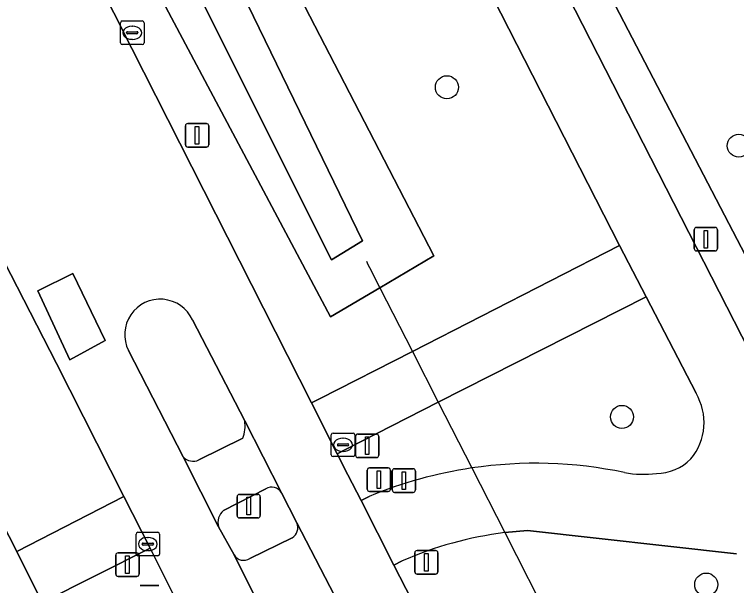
# Model space of a CAD drawing. Extents: x 159352 to 160617, y 385888 to 387323.
# Drawn here: x 159762.72 to 159793.4, y 386556.41 to 386580.69 of the extents above; entities that cross this region are included whole.
import ezdxf

# ---------------------------------------------------------------- set-up
doc = ezdxf.new("R2010")
doc.units = 0
for name, color, linetype in [('IMGEO_Berm_groen', 7, 'Continuous'), ('IMGEO_Boom', 7, 'Continuous'), ('IMGEO_Drukknoppaal', 7, 'Continuous'), ('IMGEO_Duiker', 7, 'Continuous'), ('IMGEO_Fietspad_gesloten', 7, 'Continuous'), ('IMGEO_Groenvoorziening', 7, 'Continuous'), ('IMGEO_Kolk', 7, 'Continuous'), ('IMGEO_Lichtmast', 7, 'Continuous'), ('IMGEO_Oever', 7, 'Continuous'), ('IMGEO_Rijbaan_lokaal_gesloten', 7, 'Continuous'), ('IMGEO_Verkeersbordpaal', 7, 'Continuous'), ('IMGEO_Verkeerseiland_gesloten', 7, 'Continuous'), ('IMGEO_Verkeerseiland_groen', 7, 'Continuous'), ('IMGEO_Verkeersregelinstallatiepaal', 7, 'Continuous'), ('IMGEO_Voetpad_open', 7, 'Continuous'), ('IMGEO_Waterloop', 7, 'Continuous')]:
    doc.layers.add(name, color=color, linetype=linetype)

msp = doc.modelspace()

# ---------------------------------------------------------------- linework, layer by layer
at = {"layer": 'IMGEO_Berm_groen'}
for points in [[(159757.502, 386631.446), (159748.768, 386627.059), (159744.692, 386625.012), (159744.434, 386624.88), (159751.377, 386611.341), (159760.048, 386594.429), (159767.715, 386579.24), (159775.346, 386564.177), (159775.69, 386564.351), (159779.629, 386566.369), (159788.426, 386570.875)], [(159748.365, 386597.323), (159736.391, 386620.747), (159731.872, 386618.458), (159762.831, 386557.859), (159767.368, 386560.207), (159764.513, 386565.852)]]:
    msp.add_lwpolyline(points, close=True, dxfattribs=at)
for points in [[(159772.521, 386593.855), (159773.159, 386584.718), (159780.543, 386570.427), (159778.249, 386569.078), (159776.147, 386567.841), (159767.261, 386584.583), (159749.402, 386619.536), (159747.519, 386623.348), (159749.791, 386624.879), (159750.739, 386625.518)], [(159791.68, 386564.586), (159789.556, 386568.692), (159780.726, 386564.215), (159776.785, 386562.195), (159776.439, 386562.02), (159776.891, 386561.126), (159777.448, 386560.027), (159777.797, 386560.204)], [(159793.402, 386557.76), (159784.52, 386558.761), (159783.552, 386558.666)], [(159779.192, 386557.46), (159778.839, 386557.281), (159794.04, 386527.707), (159803.611, 386509.06), (159818.737, 386479.588), (159828.146, 386461.016), (159828.246, 386461.067), (159832.352, 386463.134), (159841.226, 386467.6), (159796.629, 386554.856)]]:
    msp.add_lwpolyline(points, dxfattribs=at)
for centre, radius, start, end in [((159789.587, 386563.347), 2.433, 320.4321, 30.6291), ((159789.966, 386563.281), 2.107, 270.8438, 315.232), ((159784.857, 386543.238), 18.374, 78.1265, 98.4642), ((159784.867, 386543.169), 18.444, 98.4606, 112.5388), ((159789.468, 386565.743), 4.6, 259.6037, 276.6033), ((159785.59, 386542.813), 15.983, 97.3262, 113.5973)]:
    msp.add_arc(centre, radius, start, end, dxfattribs=at)
at = {"layer": 'IMGEO_Boom'}
for centre in [(159781.095, 386577.598), (159793.498, 386575.114), (159788.533, 386563.584), (159792.112, 386556.457)]:
    msp.add_circle(centre, 0.489, dxfattribs=at)
at = {"layer": 'IMGEO_Drukknoppaal'}
for p, q in [((159778.773, 386560.477), (159778.773, 386561.277)), ((159778.773, 386561.277), (159778.773, 386560.477)), ((159778.873, 386561.377), (159779.663, 386561.377)), ((159779.663, 386561.377), (159778.873, 386561.377)), ((159779.763, 386561.277), (159779.763, 386560.477)), ((159779.763, 386560.477), (159779.763, 386561.277)), ((159779.663, 386560.377), (159778.873, 386560.377)), ((159778.873, 386560.377), (159779.663, 386560.377))]:
    msp.add_line(p, q, dxfattribs=at)
msp.add_lwpolyline([(159779.193, 386561.252), (159779.343, 386561.252), (159779.343, 386560.502), (159779.193, 386560.502), (159779.193, 386561.252)], dxfattribs=at)
for centre, start, end in [((159778.873, 386561.277), 90, 180), ((159778.873, 386561.277), 90, 180), ((159779.663, 386561.277), 0, 90), ((159779.663, 386561.277), 360, 90), ((159778.873, 386560.477), 180, 270), ((159778.873, 386560.477), 180, 270), ((159779.663, 386560.477), 270, 0), ((159779.663, 386560.477), 270, 0)]:
    msp.add_arc(centre, 0.1, start, end, dxfattribs=at)
at = {"layer": 'IMGEO_Duiker'}
msp.add_lwpolyline([(159777.678, 386570.199), (159777.744, 386570.069), (159777.812, 386569.935), (159778.249, 386569.078), (159779.629, 386566.369), (159780.726, 386564.215), (159782.153, 386561.412), (159783.552, 386558.666), (159785.556, 386554.731), (159786.311, 386553.247), (159786.378, 386553.116), (159786.476, 386552.924)], dxfattribs=at)
at = {"layer": 'IMGEO_Fietspad_gesloten'}
for points in [[(159676.451, 386789.766), (159676.823, 386789.968), (159680.292, 386783.231), (159681.255, 386781.361), (159681.072, 386781.273), (159687.819, 386768.047), (159699.609, 386744.934), (159756.288, 386633.826), (159757.502, 386631.446), (159788.426, 386570.875), (159789.556, 386568.692), (159791.68, 386564.586)], [(159848.46, 386459.683), (159802.183, 386550.232), (159802.147, 386550.232), (159796.524, 386561.299), (159796.533, 386561.328), (159758.813, 386635.137), (159682.71, 386784.054)], [(159764.732, 386554.032), (159763.906, 386555.697), (159762.831, 386557.859), (159731.872, 386618.458), (159729.174, 386617.087), (159760.103, 386556.503), (159761.201, 386554.351), (159763.897, 386548.665), (159768.25, 386540.122)], [(159777.797, 386560.204), (159777.448, 386560.027), (159778.839, 386557.281), (159779.192, 386557.46)], [(159776.514, 386555.605), (159774.715, 386559.08)], [(159783.552, 386558.666), (159784.52, 386558.761), (159793.402, 386557.76)], [(159774.517, 386558.446), (159772.72, 386557.57)], [(159772.055, 386557.714), (159773.791, 386554.234)]]:
    msp.add_lwpolyline(points, dxfattribs=at)
for centre, radius, start, end in [((159789.587, 386563.347), 2.433, 320.4321, 30.6291), ((159789.966, 386563.281), 2.107, 270.8438, 315.232), ((159784.857, 386543.238), 18.374, 78.1265, 98.4642), ((159784.867, 386543.169), 18.444, 98.4606, 112.5388), ((159789.468, 386565.743), 4.6, 259.6037, 276.6033), ((159774.277, 386558.869), 0.487, 299.6188, 25.6937), ((159785.59, 386542.813), 15.983, 97.3262, 113.5973), ((159772.454, 386557.951), 0.464, 210.6526, 304.9109)]:
    msp.add_arc(centre, radius, start, end, dxfattribs=at)
at = {"layer": 'IMGEO_Groenvoorziening'}
msp.add_lwpolyline([(159778.634, 386599.588), (159797.7, 386562.907), (159805.918, 386562.302), (159809.376, 386564.045), (159787.079, 386607.514), (159777.398, 386602.033)], close=True, dxfattribs=at)
at = {"layer": 'IMGEO_Kolk'}
for p, q in [((159767.23, 386579.489), (159767.23, 386580.341)), ((159767.305, 386580.415), (159768.157, 386580.415)), ((159767.718, 386580.195), (159767.743, 386580.195)), ((159768.231, 386580.341), (159768.231, 386579.489)), ((159767.489, 386579.909), (159767.489, 386579.921)), ((159767.532, 386579.958), (159767.93, 386579.958)), ((159767.973, 386579.921), (159767.973, 386579.909)), ((159767.927, 386579.872), (159767.529, 386579.872)), ((159767.741, 386579.635), (159767.716, 386579.635)), ((159768.157, 386579.415), (159767.305, 386579.415)), ((159776.183, 386561.971), (159776.183, 386562.823)), ((159776.258, 386562.897), (159777.11, 386562.897)), ((159777.184, 386562.823), (159777.184, 386561.971)), ((159776.442, 386562.391), (159776.442, 386562.403)), ((159776.485, 386562.44), (159776.883, 386562.44)), ((159776.671, 386562.677), (159776.696, 386562.677)), ((159776.926, 386562.403), (159776.926, 386562.391)), ((159776.88, 386562.354), (159776.482, 386562.354)), ((159776.694, 386562.117), (159776.669, 386562.117)), ((159777.11, 386561.897), (159776.258, 386561.897)), ((159767.89, 386557.753), (159767.89, 386558.605)), ((159767.965, 386558.679), (159768.817, 386558.679)), ((159768.378, 386558.459), (159768.403, 386558.459)), ((159768.891, 386558.605), (159768.891, 386557.753)), ((159768.149, 386558.173), (159768.149, 386558.185)), ((159768.587, 386558.136), (159768.189, 386558.136)), ((159768.192, 386558.222), (159768.59, 386558.222)), ((159768.633, 386558.185), (159768.633, 386558.173)), ((159768.401, 386557.899), (159768.376, 386557.899)), ((159768.817, 386557.679), (159767.965, 386557.679))]:
    msp.add_line(p, q, dxfattribs=at)
for points in [[(159767.23, 386579.489), (159767.23, 386580.341)], [(159767.305, 386580.415), (159768.157, 386580.415)], [(159768.231, 386580.341), (159768.231, 386579.489)], [(159768.157, 386579.415), (159767.305, 386579.415)], [(159776.183, 386561.971), (159776.183, 386562.823)], [(159776.258, 386562.897), (159777.11, 386562.897)], [(159777.184, 386562.823), (159777.184, 386561.971)], [(159777.11, 386561.897), (159776.258, 386561.897)], [(159767.89, 386557.753), (159767.89, 386558.605)], [(159767.965, 386558.679), (159768.817, 386558.679)], [(159768.891, 386558.605), (159768.891, 386557.753)], [(159768.817, 386557.679), (159767.965, 386557.679)]]:
    msp.add_lwpolyline(points, dxfattribs=at)
for centre, radius, start, end in [((159767.307, 386580.339), 0.0765, 91.552, 178.448), ((159767.307, 386580.339), 0.0765, 91.552, 178.448), ((159768.155, 386580.339), 0.0765, 1.552, 88.448), ((159768.155, 386580.339), 0.0765, 1.552, 88.448), ((159767.529, 386579.918), 0.0403, 85.8775, 175.7526), ((159767.526, 386579.908), 0.0366, 178.938, 274.7102), ((159767.93, 386579.915), 0.043, 264.8664, 352.4533), ((159767.934, 386579.92), 0.0386, 1.7309, 96.639), ((159767.307, 386579.491), 0.0765, 181.552, 268.448), ((159767.307, 386579.491), 0.0765, 181.552, 268.448), ((159768.155, 386579.491), 0.0765, 271.552, 358.448), ((159768.155, 386579.491), 0.0765, 271.552, 358.448), ((159776.26, 386562.821), 0.0765, 91.552, 178.448), ((159776.26, 386562.821), 0.0765, 91.552, 178.448), ((159777.108, 386562.821), 0.0765, 1.552, 88.448), ((159777.108, 386562.821), 0.0765, 1.552, 88.448), ((159776.482, 386562.4), 0.0403, 85.8775, 175.7526), ((159776.887, 386562.402), 0.0386, 1.7309, 96.639), ((159776.479, 386562.39), 0.0366, 178.938, 274.7102), ((159776.883, 386562.397), 0.043, 264.8664, 352.4533), ((159776.26, 386561.973), 0.0765, 181.552, 268.448), ((159776.26, 386561.973), 0.0765, 181.552, 268.448), ((159777.108, 386561.973), 0.0765, 271.552, 358.448), ((159777.108, 386561.973), 0.0765, 271.552, 358.448), ((159767.967, 386558.603), 0.0765, 91.552, 178.448), ((159767.967, 386558.603), 0.0765, 91.552, 178.448), ((159768.815, 386558.603), 0.0765, 1.552, 88.448), ((159768.815, 386558.603), 0.0765, 1.552, 88.448), ((159768.189, 386558.182), 0.0403, 85.8775, 175.7526), ((159768.186, 386558.172), 0.0366, 178.938, 274.7102), ((159768.59, 386558.179), 0.043, 264.8664, 352.4533), ((159768.594, 386558.184), 0.0386, 1.7309, 96.639), ((159767.967, 386557.755), 0.0765, 181.552, 268.448), ((159767.967, 386557.755), 0.0765, 181.552, 268.448), ((159768.815, 386557.755), 0.0765, 271.552, 358.448), ((159768.815, 386557.755), 0.0765, 271.552, 358.448)]:
    msp.add_arc(centre, radius, start, end, dxfattribs=at)
for centre, major_axis, ratio, start_param, end_param in [((159767.717, 386579.915), (-0.387, 0.002), 0.722429, 4.712389, 7.853982), ((159767.742, 386579.915), (-0.39, 0.002), 0.717154, 1.570796, 4.712389), ((159776.67, 386562.397), (-0.387, 0.002), 0.722429, 4.712389, 7.853982), ((159776.695, 386562.397), (-0.39, 0.002), 0.717154, 1.570796, 4.712389), ((159768.377, 386558.179), (-0.387, 0.002), 0.722429, 4.712389, 7.853982), ((159768.402, 386558.179), (-0.39, 0.002), 0.717154, 1.570796, 4.712389)]:
    msp.add_ellipse(centre, major_axis=major_axis, ratio=ratio, start_param=start_param, end_param=end_param, dxfattribs=at)
at = {"layer": 'IMGEO_Lichtmast'}
for p, q in [((159769.988, 386575.157), (159769.988, 386575.957)), ((159769.988, 386575.957), (159769.988, 386575.157)), ((159770.088, 386576.057), (159770.878, 386576.057)), ((159770.878, 386576.057), (159770.088, 386576.057)), ((159770.978, 386575.957), (159770.978, 386575.157)), ((159770.978, 386575.157), (159770.978, 386575.957)), ((159770.878, 386575.057), (159770.088, 386575.057)), ((159770.088, 386575.057), (159770.878, 386575.057)), ((159791.703, 386571.637), (159792.493, 386571.637)), ((159792.493, 386571.637), (159791.703, 386571.637)), ((159791.603, 386570.737), (159791.603, 386571.537)), ((159791.603, 386571.537), (159791.603, 386570.737)), ((159792.593, 386571.537), (159792.593, 386570.737)), ((159792.593, 386570.737), (159792.593, 386571.537)), ((159792.493, 386570.637), (159791.703, 386570.637)), ((159791.703, 386570.637), (159792.493, 386570.637))]:
    msp.add_line(p, q, dxfattribs=at)
for points in [[(159770.408, 386575.932), (159770.558, 386575.932), (159770.558, 386575.182), (159770.408, 386575.182), (159770.408, 386575.932)], [(159792.023, 386571.512), (159792.173, 386571.512), (159792.173, 386570.762), (159792.023, 386570.762), (159792.023, 386571.512)]]:
    msp.add_lwpolyline(points, dxfattribs=at)
for centre, start, end in [((159770.088, 386575.957), 90, 180), ((159770.088, 386575.957), 90, 180), ((159770.878, 386575.957), 0, 90), ((159770.878, 386575.957), 360, 90), ((159770.088, 386575.157), 180, 270), ((159770.088, 386575.157), 180, 270), ((159770.878, 386575.157), 270, 0), ((159770.878, 386575.157), 270, 0), ((159791.703, 386571.537), 90, 180), ((159791.703, 386571.537), 90, 180), ((159792.493, 386571.537), 0, 90), ((159792.493, 386571.537), 360, 90), ((159791.703, 386570.737), 180, 270), ((159791.703, 386570.737), 180, 270), ((159792.493, 386570.737), 270, 0), ((159792.493, 386570.737), 270, 0)]:
    msp.add_arc(centre, 0.1, start, end, dxfattribs=at)
at = {"layer": 'IMGEO_Oever'}
msp.add_lwpolyline([(159750.739, 386625.518), (159749.791, 386624.879), (159747.519, 386623.348), (159749.402, 386619.536), (159767.261, 386584.583), (159776.147, 386567.841), (159778.249, 386569.078), (159780.543, 386570.427), (159773.159, 386584.718), (159772.521, 386593.855)], dxfattribs=at)
msp.add_lwpolyline([(159749.978, 386622.688), (159751.936, 386623.497), (159757.212, 386612.433), (159760.957, 386606.561), (159766.616, 386601.369), (159769.51, 386595.752), (159771.425, 386583.624), (159777.51, 386571.071), (159776.191, 386570.263)], close=True, dxfattribs=at)
at = {"layer": 'IMGEO_Rijbaan_lokaal_gesloten'}
for points in [[(159726.632, 386639.935), (159735.19, 386623.096), (159736.391, 386620.747), (159748.365, 386597.323), (159764.513, 386565.852), (159767.368, 386560.207), (159768.484, 386557.998), (159769.496, 386555.998), (159770.939, 386553.145), (159775.227, 386544.663), (159788.695, 386518.297), (159798.065, 386500), (159800.637, 386494.977), (159813.085, 386470.573), (159815.835, 386465.634), (159820.176, 386457.104), (159822.851, 386458.49), (159822.66, 386458.865), (159822.317, 386459.512)], [(159824.135, 386460.402), (159824.463, 386459.766), (159824.675, 386459.355), (159828.146, 386461.016), (159818.737, 386479.588), (159803.611, 386509.06), (159794.04, 386527.707), (159778.839, 386557.281), (159777.448, 386560.027), (159776.891, 386561.126), (159776.439, 386562.02), (159775.346, 386564.177), (159767.715, 386579.24), (159760.048, 386594.429)], [(159770.29, 386567.71), (159772.506, 386563.417), (159774.064, 386560.358), (159774.715, 386559.08), (159776.514, 386555.605), (159778.868, 386551.071)], [(159776.153, 386549.65), (159773.791, 386554.234), (159772.055, 386557.714), (159771.398, 386558.907), (159769.897, 386561.882), (159767.565, 386566.409)]]:
    msp.add_lwpolyline(points, dxfattribs=at)
for points in [[(159765.206, 386569.676), (159763.716, 386568.942), (159765.076, 386566.015), (159766.584, 386566.837)], [(159765.206, 386569.676), (159766.584, 386566.837), (159765.076, 386566.015), (159763.716, 386568.942)]]:
    msp.add_lwpolyline(points, close=True, dxfattribs=at)
msp.add_arc((159768.919, 386567.078), 1.51, 24.729, 206.3136, dxfattribs=at)
at = {"layer": 'IMGEO_Verkeersbordpaal'}
for p, q in [((159768.071, 386556.414), (159768.861, 386556.414)), ((159768.861, 386556.414), (159768.071, 386556.414))]:
    msp.add_line(p, q, dxfattribs=at)
at = {"layer": 'IMGEO_Verkeerseiland_gesloten'}
for points in [[(159772.506, 386563.417), (159770.29, 386567.71)], [(159767.565, 386566.409), (159769.897, 386561.882)], [(159770.558, 386561.754), (159772.423, 386562.676)], [(159773.404, 386560.527), (159771.611, 386559.602)], [(159774.715, 386559.08), (159774.064, 386560.358)], [(159771.398, 386558.907), (159772.055, 386557.714)], [(159772.72, 386557.57), (159774.517, 386558.446)]]:
    msp.add_lwpolyline(points, dxfattribs=at)
for centre, radius, start, end in [((159768.919, 386567.078), 1.51, 24.729, 206.3136), ((159771.182, 386563.19), 1.343, 337.4914, 9.7264), ((159770.317, 386562.28), 0.579, 223.4773, 294.6038), ((159773.651, 386560.119), 0.477, 30.064, 121.2108), ((159772.001, 386559.102), 0.634, 127.9859, 197.9362), ((159774.277, 386558.869), 0.487, 299.6188, 25.6937), ((159772.454, 386557.951), 0.464, 210.6526, 304.9109)]:
    msp.add_arc(centre, radius, start, end, dxfattribs=at)
at = {"layer": 'IMGEO_Verkeerseiland_groen'}
msp.add_lwpolyline([(159769.496, 386555.998), (159768.484, 386557.998), (159763.906, 386555.697), (159764.732, 386554.032)], dxfattribs=at)
at = {"layer": 'IMGEO_Verkeersregelinstallatiepaal'}
for p, q in [((159777.215, 386561.956), (159777.215, 386562.756)), ((159777.215, 386562.756), (159777.215, 386561.956)), ((159777.315, 386562.856), (159778.105, 386562.856)), ((159778.105, 386562.856), (159777.315, 386562.856)), ((159778.205, 386562.756), (159778.205, 386561.956)), ((159778.205, 386561.956), (159778.205, 386562.756)), ((159778.105, 386561.856), (159777.315, 386561.856)), ((159777.315, 386561.856), (159778.105, 386561.856)), ((159777.709, 386560.513), (159777.709, 386561.313)), ((159777.709, 386561.313), (159777.709, 386560.513)), ((159777.809, 386561.413), (159778.599, 386561.413)), ((159778.599, 386561.413), (159777.809, 386561.413)), ((159778.699, 386561.313), (159778.699, 386560.513)), ((159778.699, 386560.513), (159778.699, 386561.313)), ((159772.28, 386560.291), (159773.07, 386560.291)), ((159773.07, 386560.291), (159772.28, 386560.291)), ((159778.599, 386560.413), (159777.809, 386560.413)), ((159777.809, 386560.413), (159778.599, 386560.413)), ((159772.18, 386559.391), (159772.18, 386560.191)), ((159772.18, 386560.191), (159772.18, 386559.391)), ((159773.17, 386560.191), (159773.17, 386559.391)), ((159773.17, 386559.391), (159773.17, 386560.191)), ((159773.07, 386559.291), (159772.28, 386559.291)), ((159772.28, 386559.291), (159773.07, 386559.291)), ((159767.127, 386557.805), (159767.917, 386557.805)), ((159767.917, 386557.805), (159767.127, 386557.805)), ((159779.728, 386557.003), (159779.728, 386557.803)), ((159779.728, 386557.803), (159779.728, 386557.003)), ((159779.828, 386557.903), (159780.618, 386557.903)), ((159780.618, 386557.903), (159779.828, 386557.903)), ((159780.718, 386557.803), (159780.718, 386557.003)), ((159780.718, 386557.003), (159780.718, 386557.803)), ((159767.027, 386556.905), (159767.027, 386557.705)), ((159767.027, 386557.705), (159767.027, 386556.905)), ((159768.017, 386557.705), (159768.017, 386556.905)), ((159768.017, 386556.905), (159768.017, 386557.705)), ((159780.618, 386556.903), (159779.828, 386556.903)), ((159779.828, 386556.903), (159780.618, 386556.903)), ((159767.917, 386556.805), (159767.127, 386556.805)), ((159767.127, 386556.805), (159767.917, 386556.805))]:
    msp.add_line(p, q, dxfattribs=at)
for points in [[(159777.635, 386562.731), (159777.785, 386562.731), (159777.785, 386561.981), (159777.635, 386561.981), (159777.635, 386562.731)], [(159778.129, 386561.288), (159778.279, 386561.288), (159778.279, 386560.538), (159778.129, 386560.538), (159778.129, 386561.288)], [(159772.6, 386560.166), (159772.75, 386560.166), (159772.75, 386559.416), (159772.6, 386559.416), (159772.6, 386560.166)], [(159767.447, 386557.68), (159767.597, 386557.68), (159767.597, 386556.93), (159767.447, 386556.93), (159767.447, 386557.68)], [(159780.148, 386557.778), (159780.298, 386557.778), (159780.298, 386557.028), (159780.148, 386557.028), (159780.148, 386557.778)]]:
    msp.add_lwpolyline(points, dxfattribs=at)
for centre, start, end in [((159777.315, 386562.756), 90, 180), ((159777.315, 386562.756), 90, 180), ((159778.105, 386562.756), 0, 90), ((159778.105, 386562.756), 360, 90), ((159777.315, 386561.956), 180, 270), ((159777.315, 386561.956), 180, 270), ((159778.105, 386561.956), 270, 0), ((159778.105, 386561.956), 270, 0), ((159777.809, 386561.313), 90, 180), ((159777.809, 386561.313), 90, 180), ((159778.599, 386561.313), 0, 90), ((159778.599, 386561.313), 360, 90), ((159772.28, 386560.191), 90, 180), ((159772.28, 386560.191), 90, 180), ((159773.07, 386560.191), 0, 90), ((159773.07, 386560.191), 360, 90), ((159777.809, 386560.513), 180, 270), ((159777.809, 386560.513), 180, 270), ((159778.599, 386560.513), 270, 0), ((159778.599, 386560.513), 270, 0), ((159772.28, 386559.391), 180, 270), ((159772.28, 386559.391), 180, 270), ((159773.07, 386559.391), 270, 0), ((159773.07, 386559.391), 270, 0), ((159767.127, 386557.705), 90, 180), ((159767.127, 386557.705), 90, 180), ((159767.917, 386557.705), 0, 90), ((159767.917, 386557.705), 360, 90), ((159779.828, 386557.803), 90, 180), ((159779.828, 386557.803), 90, 180), ((159780.618, 386557.803), 0, 90), ((159780.618, 386557.803), 360, 90), ((159767.127, 386556.905), 180, 270), ((159767.127, 386556.905), 180, 270), ((159767.917, 386556.905), 270, 0), ((159767.917, 386556.905), 270, 0), ((159779.828, 386557.003), 180, 270), ((159779.828, 386557.003), 180, 270), ((159780.618, 386557.003), 270, 0), ((159780.618, 386557.003), 270, 0)]:
    msp.add_arc(centre, 0.1, start, end, dxfattribs=at)
at = {"layer": 'IMGEO_Voetpad_open'}
for points in [[(159682.71, 386784.054), (159758.813, 386635.137), (159796.533, 386561.328)], [(159798.962, 386559.727), (159799.359, 386559.682), (159797.7, 386562.907), (159778.634, 386599.588), (159777.398, 386602.033), (159761.46, 386633.56)], [(159774.064, 386560.358), (159772.506, 386563.417)], [(159772.423, 386562.676), (159770.558, 386561.754)], [(159769.897, 386561.882), (159771.398, 386558.907)], [(159771.611, 386559.602), (159773.404, 386560.527)]]:
    msp.add_lwpolyline(points, dxfattribs=at)
for points in [[(159789.556, 386568.692), (159788.426, 386570.875), (159779.629, 386566.369), (159775.69, 386564.351), (159775.346, 386564.177), (159776.439, 386562.02), (159776.785, 386562.195), (159780.726, 386564.215)], [(159767.368, 386560.207), (159762.831, 386557.859), (159763.906, 386555.697), (159768.484, 386557.998)]]:
    msp.add_lwpolyline(points, close=True, dxfattribs=at)
for centre, radius, start, end in [((159771.182, 386563.19), 1.343, 337.4914, 9.7264), ((159770.317, 386562.28), 0.579, 223.4773, 294.6038), ((159773.651, 386560.119), 0.477, 30.064, 121.2108), ((159772.001, 386559.102), 0.634, 127.9859, 197.9362)]:
    msp.add_arc(centre, radius, start, end, dxfattribs=at)
at = {"layer": 'IMGEO_Waterloop'}
msp.add_lwpolyline([(159749.978, 386622.688), (159776.191, 386570.263), (159777.51, 386571.071), (159771.425, 386583.624), (159769.51, 386595.752), (159766.616, 386601.369), (159760.957, 386606.561), (159757.212, 386612.433), (159751.936, 386623.497)], close=True, dxfattribs=at)

doc.saveas('drawing.dxf')
